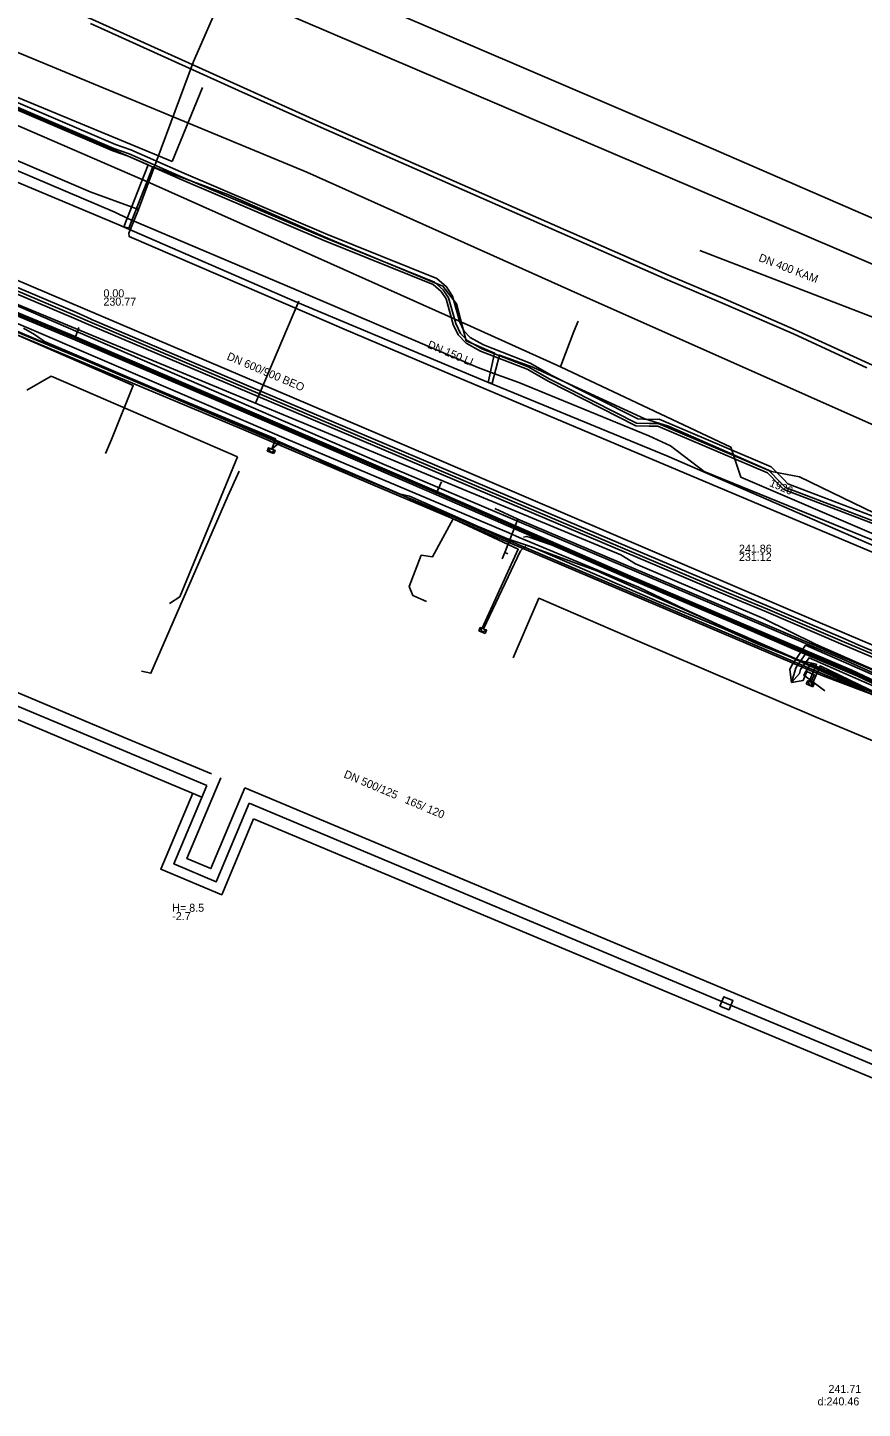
# Model space of a CAD drawing. Extents: x -596024 to -594475, y -1163820 to -1161957.
# Drawn here: x -594846.3 to -594762.9, y -1162272.9 to -1162134.9 of the extents above; entities that cross this region are included whole.
import ezdxf

# ---------------------------------------------------------------- set-up
doc = ezdxf.new("R2010")
doc.units = 0
for name, color, linetype in [('31', 7, 'Continuous'), ('Vrstva 1', 7, 'Continuous'), ('Vrstva 10', 7, 'Continuous'), ('Vrstva 12', 7, 'Continuous'), ('Vrstva 13', 7, 'Continuous'), ('Vrstva 15', 7, 'Continuous'), ('Vrstva 19', 7, 'Continuous'), ('Vrstva 29', 7, 'Continuous'), ('Vrstva 30', 7, 'Continuous'), ('Vrstva 31', 7, 'Continuous'), ('Vrstva 32', 7, 'Continuous'), ('Vrstva 4', 7, 'Continuous'), ('Vrstva 42', 7, 'Continuous'), ('Vrstva 43', 7, 'Continuous'), ('Vrstva 44', 7, 'Continuous'), ('Vrstva 55', 7, 'Continuous'), ('Vrstva 58', 7, 'Continuous'), ('Vrstva 9', 7, 'Continuous')]:
    doc.layers.add(name, color=color, linetype=linetype)

# ---------------------------------------------------------------- blocks, each defined once
blk = doc.blocks.new('NN630')
at = {"layer": '31'}
for points in [[(-0.003, -0.7), (-0.703, 0)], [(-0.703, -0.7), (-0.703, 0), (0.697, 0), (0.697, -0.7)], [(-0.003, -0.7), (0.697, 0)], [(-0.703, -0.7), (0.697, -0.7)]]:
    blk.add_lwpolyline(points, dxfattribs=at)

msp = doc.modelspace()

# ---------------------------------------------------------------- linework, layer by layer
at = {"layer": 'Vrstva 1'}
for p, q in [((-594843.968, -1162169.749), (-594846.419, -1162171.168)), ((-594825.36, -1162177.803), (-594843.968, -1162169.749))]:
    msp.add_line(p, q, dxfattribs=at)
msp.add_lwpolyline([(-594832.165, -1162192.488), (-594831.113, -1162191.802), (-594825.36, -1162177.803)], dxfattribs=at)
at = {"layer": 'Vrstva 10'}
for p, q in [((-594776.387, -1162191.706), (-594840.24, -1162164.594)), ((-594840.005, -1162164.042), (-594776.153, -1162191.154))]:
    msp.add_line(p, q, dxfattribs=at)
for points in [[(-594896.386, -1162140.192), (-594890.529, -1162142.591), (-594841.464, -1162163.403), (-594840.002, -1162164.043)], [(-594840.243, -1162164.592), (-594841.702, -1162163.954), (-594890.76, -1162143.145), (-594896.614, -1162140.748)], [(-594776.154, -1162191.153), (-594772.298, -1162192.772), (-594764.852, -1162195.956), (-594763.349, -1162196.593), (-594741.779, -1162205.699), (-594725.074, -1162212.755), (-594718.123, -1162215.684)], [(-594718.357, -1162216.236), (-594725.307, -1162213.307), (-594742.013, -1162206.252), (-594763.583, -1162197.146), (-594765.087, -1162196.508), (-594772.532, -1162193.325), (-594776.386, -1162191.707)]]:
    msp.add_lwpolyline(points, dxfattribs=at)
at = {"layer": 'Vrstva 12'}
for p, q in [((-594763.45, -1162200.98), (-594809.94, -1162181.2)), ((-594799.41, -1162185.89), (-594803.19, -1162184.29)), ((-594758.77, -1162202.76), (-594763.45, -1162200.98))]:
    msp.add_line(p, q, dxfattribs=at)
for points in [[(-594940.94, -1162120.86), (-594854.77, -1162157.03), (-594809.16, -1162176.45), (-594767.38, -1162194.31)], [(-594790.15, -1162162.04), (-594818.44, -1162149.36), (-594880.31, -1162123.7)], [(-594893.45, -1162145.88), (-594890.24, -1162143.96), (-594856.88, -1162158.62), (-594810.95, -1162178.49), (-594767.74, -1162196.85)], [(-594803.19, -1162184.29), (-594811.86, -1162180.6), (-594824.74, -1162175.13), (-594857.67, -1162161.32), (-594864.55, -1162157.96), (-594867.86, -1162156.76), (-594877.23, -1162152.88), (-594884.99, -1162149.57), (-594893.69, -1162145.86)], [(-594858.95, -1162161.12), (-594857.3, -1162161.09), (-594852.89, -1162163.06), (-594847.1, -1162165.75), (-594835.78, -1162170.7), (-594837.94, -1162176.09), (-594838.54, -1162177.47)], [(-594687.5, -1162206.1), (-594692.91, -1162203.71), (-594698.08, -1162200.54), (-594701.97, -1162199.62), (-594703.17, -1162199.89), (-594736.07, -1162186.08), (-594790.15, -1162162.04)], [(-594847.3, -1162165.3), (-594820.04, -1162176.91), (-594809.94, -1162181.2)], [(-594803.83, -1162184.02), (-594805.88, -1162187.81), (-594807.01, -1162187.65), (-594808.22, -1162190.77), (-594807.86, -1162191.69), (-594806.48, -1162192.28)], [(-594799.41, -1162185.89), (-594792.78, -1162188.71), (-594774.34, -1162196.54)], [(-594797.84, -1162197.92), (-594795.26, -1162191.95), (-594785.4, -1162196.2), (-594782.44, -1162197.47), (-594767.54, -1162203.83), (-594753.11, -1162209.88)], [(-594767.38, -1162194.31), (-594722.65, -1162213.34), (-594687.5, -1162228.11)], [(-594774.34, -1162196.54), (-594766.88, -1162199.71)], [(-594767.74, -1162196.85), (-594765.07, -1162197.98), (-594760.82, -1162199.87)], [(-594766.88, -1162199.71), (-594758.77, -1162202.76)]]:
    msp.add_lwpolyline(points, dxfattribs=at)
at = {"layer": 'Vrstva 13'}
for p, q in [((-594826.82, -1162131.55), (-594829.752, -1162138.302)), ((-594825.39, -1162131.442), (-594661.497, -1162201.455)), ((-594829.752, -1162138.302), (-594835.26, -1162153.09)), ((-594835.26, -1162153.09), (-594836.23, -1162155.443)), ((-594835.26, -1162153.09), (-594835.54, -1162152.99))]:
    msp.add_line(p, q, dxfattribs=at)
for points in [[(-595078.908, -1162012.46), (-595067.73, -1162017.42), (-595065.08, -1162018.44), (-594997.08, -1162047.37), (-594955.55, -1162065.41), (-594939.29, -1162072.9), (-594936.52, -1162074.16), (-594923.87, -1162075.93), (-594910.2, -1162085.83), (-594902.18, -1162091.86), (-594900.73, -1162093.05), (-594899.52, -1162093.99), (-594898.81, -1162094.53), (-594891.57, -1162097.97), (-594883.253, -1162101.678), (-594870.37, -1162107.41), (-594778.03, -1162146.97), (-594708.7, -1162177.08), (-594658.923, -1162198.2)], [(-594835.54, -1162152.99), (-594840.08, -1162151.33), (-594856.62, -1162144.26), (-594867.65, -1162139.6), (-594884.22, -1162132.62), (-594889.78, -1162130.42), (-594906.41, -1162123.67), (-594915.274, -1162120.08), (-594917.677, -1162119.138)], [(-594836.23, -1162155.443), (-594836.196, -1162155.782), (-594816.247, -1162164.384), (-594814.935, -1162164.957), (-594803.879, -1162169.64), (-594755.473, -1162190.086), (-594744.01, -1162194.87), (-594731.121, -1162200.339), (-594730.015, -1162200.811), (-594704.47, -1162211.75), (-594699.45, -1162213.94), (-594673.314, -1162225.133)], [(-594825.186, -1162179.233), (-594826.32, -1162181.76), (-594834.02, -1162199.45), (-594834.95, -1162199.24)]]:
    msp.add_lwpolyline(points, dxfattribs=at)
at = {"layer": 'Vrstva 19'}
for points in [[(-594695.25, -1162276.17), (-594690.21, -1162265.28), (-594680.2, -1162243.33), (-594679.351, -1162240.241), (-594678.82, -1162238.33), (-594678.078, -1162235.421), (-594674.9, -1162222.97), (-594673.86, -1162218.9), (-594682.15, -1162216.27), (-594693.73, -1162211.66), (-594707.83, -1162205.54), (-594713.34, -1162203.16), (-594714.6, -1162202.61), (-594730.47, -1162196.31), (-594740.5, -1162192.55), (-594751.07, -1162187.95), (-594753.63, -1162189.06), (-594775.09, -1162179.85), (-594776.07, -1162176.84), (-594793.1, -1162168.81), (-594802.09, -1162164.76), (-594816.08, -1162158.49), (-594834.13, -1162150.42), (-594853.67, -1162141.96)], [(-594793.1, -1162168.81), (-594792.98, -1162168.44), (-594791.75, -1162165.29), (-594791.34, -1162164.24)], [(-594797.35, -1162184.05), (-594799.66, -1162182.99)], [(-594797.35, -1162184.05), (-594798.67, -1162187.37)], [(-594685.55, -1162231.56), (-594692.94, -1162228.45), (-594699.49, -1162225.65), (-594749.98, -1162204.19), (-594785.76, -1162188.98), (-594797.35, -1162184.05)], [(-594798.67, -1162187.37), (-594798.92, -1162188.01)], [(-594798.67, -1162187.37), (-594798.35, -1162187.52)]]:
    msp.add_lwpolyline(points, dxfattribs=at)
at = {"layer": 'Vrstva 29'}
for p, q in [((-594837.17, -1162207.005), (-594856.116, -1162199.06)), ((-594828.438, -1162210.667), (-594837.17, -1162207.005)), ((-594776.519, -1162232.441), (-594824.195, -1162212.447)), ((-594727.603, -1162252.954), (-594776.519, -1162232.441))]:
    msp.add_line(p, q, dxfattribs=at)
msp.add_lwpolyline([(-594824.195, -1162212.447), (-594827.482, -1162220.285), (-594831.725, -1162218.506), (-594828.438, -1162210.667)], dxfattribs=at)
at = {"layer": 'Vrstva 30'}
for p, q in [((-594855.633, -1162197.907), (-594836.686, -1162205.853)), ((-594837.653, -1162208.158), (-594856.6, -1162200.213)), ((-594836.686, -1162205.853), (-594827.955, -1162209.514)), ((-594828.921, -1162211.82), (-594837.653, -1162208.158)), ((-594776.036, -1162231.288), (-594824.633, -1162210.908)), ((-594777.002, -1162233.594), (-594823.756, -1162213.987)), ((-594776.036, -1162231.288), (-594727.903, -1162251.472)), ((-594727.302, -1162254.435), (-594777.002, -1162233.594))]:
    msp.add_line(p, q, dxfattribs=at)
for points in [[(-594824.633, -1162210.908), (-594828.017, -1162218.976), (-594830.416, -1162217.97), (-594827.032, -1162209.901)], [(-594823.756, -1162213.987), (-594826.947, -1162221.594), (-594833.034, -1162219.042), (-594829.844, -1162211.433)]]:
    msp.add_lwpolyline(points, dxfattribs=at)
at = {"layer": 'Vrstva 31'}
msp.add_lwpolyline([(-594777.173, -1162232.709), (-594776.251, -1162233.095), (-594775.865, -1162232.173), (-594776.787, -1162231.787)], close=True, dxfattribs=at)
at = {"layer": 'Vrstva 42'}
for points in [[(-594913.634, -1162136.17), (-594910.427, -1162137.262), (-594908.781, -1162137.791), (-594896.855, -1162142.556), (-594879.396, -1162150.314), (-594861.905, -1162157.691), (-594841.61, -1162166.119), (-594824.059, -1162173.618), (-594805.561, -1162181.567), (-594805, -1162180.3)], [(-594918.39, -1162141.42), (-594917.656, -1162140.779), (-594916.29, -1162140.323), (-594915.023, -1162138.336), (-594914.181, -1162137.948), (-594900.083, -1162143.168), (-594886.163, -1162149.001), (-594869.698, -1162155.547), (-594853.08, -1162162.966), (-594846.011, -1162165.912), (-594834.439, -1162170.677), (-594821.566, -1162176.03), (-594821.941, -1162177.042), (-594821.122, -1162176.345), (-594809.258, -1162181.472), (-594797.324, -1162187.054), (-594800.93, -1162194.949), (-594800.802, -1162195.021)], [(-594841.6, -1162165.96), (-594861.847, -1162157.553)], [(-594861.789, -1162157.415), (-594841.589, -1162165.801), (-594841.55, -1162165.818), (-594841.22, -1162164.89)], [(-594846.747, -1162164.939), (-594845.647, -1162165.599), (-594844.657, -1162166.279), (-594834.137, -1162170.799), (-594824.337, -1162174.909), (-594818.247, -1162177.619), (-594816.857, -1162178.309), (-594810.187, -1162181.129), (-594809.187, -1162181.519), (-594808.187, -1162181.759), (-594801.327, -1162184.789), (-594798.287, -1162186.029), (-594795.887, -1162186.839), (-594783.207, -1162192.349), (-594776.677, -1162195.049), (-594773.287, -1162196.579), (-594770.317, -1162197.729), (-594767.767, -1162198.919), (-594763.837, -1162200.659), (-594758.837, -1162203.099)], [(-594841.22, -1162164.89), (-594841.6, -1162165.96)], [(-594841.22, -1162164.89), (-594841.55, -1162165.818), (-594823.941, -1162173.342), (-594805.527, -1162181.255), (-594786.096, -1162189.732), (-594763.998, -1162199.133), (-594752.438, -1162204.617), (-594739.102, -1162210.309), (-594723.16, -1162216.972), (-594709.798, -1162222.556), (-594699.416, -1162226.808), (-594686.936, -1162232.243), (-594670.535, -1162239.442), (-594642.912, -1162251.21), (-594626.307, -1162258.207), (-594595.818, -1162271.123), (-594582.146, -1162276.922), (-594568.678, -1162282.65), (-594548.298, -1162291.531), (-594530.464, -1162298.451), (-594511.972, -1162306.232), (-594493.611, -1162313.902), (-594475.47, -1162321.871)], [(-594805.5, -1162181.43), (-594824, -1162173.48), (-594841.6, -1162165.96)], [(-594805, -1162180.3), (-594805.561, -1162181.567), (-594805.473, -1162181.605), (-594786.214, -1162190.008), (-594764.122, -1162199.407), (-594752.562, -1162204.891), (-594739.218, -1162210.585), (-594723.276, -1162217.248), (-594709.912, -1162222.834), (-594699.532, -1162227.084), (-594687.056, -1162232.517), (-594670.655, -1162239.718), (-594643.03, -1162251.486), (-594626.423, -1162258.483), (-594595.936, -1162271.399), (-594582.264, -1162277.198), (-594568.796, -1162282.926), (-594548.412, -1162291.809), (-594530.576, -1162298.729), (-594512.088, -1162306.508), (-594493.729, -1162314.178), (-594475.47, -1162322.199)], [(-594805, -1162180.3), (-594805.5, -1162181.43)], [(-594475.47, -1162322.035), (-594492.486, -1162314.56), (-594509.999, -1162307.221), (-594528.715, -1162299.349), (-594548.355, -1162291.67), (-594568.737, -1162282.788), (-594582.205, -1162277.06), (-594595.877, -1162271.261), (-594626.365, -1162258.345), (-594642.971, -1162251.348), (-594670.595, -1162239.58), (-594686.996, -1162232.38), (-594699.474, -1162226.946), (-594709.855, -1162222.695), (-594723.218, -1162217.11), (-594739.16, -1162210.447), (-594752.5, -1162204.754), (-594764.06, -1162199.27), (-594786.155, -1162189.87), (-594805.5, -1162181.43)], [(-594615.74, -1162262.79), (-594624.65, -1162259.07), (-594637.95, -1162253.48), (-594653.13, -1162246.96), (-594666.17, -1162241.28), (-594679.92, -1162235.52), (-594687.43, -1162232.45), (-594694.39, -1162229.4), (-594701, -1162226.48), (-594711.77, -1162221.9), (-594718.09, -1162219.27), (-594728.65, -1162214.76), (-594737.08, -1162211.18), (-594746.93, -1162206.99), (-594753.92, -1162203.71), (-594761.99, -1162200.35), (-594768.71, -1162197.49), (-594777.63, -1162193.65), (-594785.3, -1162190.25), (-594792.89, -1162187), (-594796.23, -1162185.84), (-594796.51, -1162185.77), (-594796.81, -1162185.85)], [(-594719.13, -1162220.27), (-594734.71, -1162213.43), (-594756.68, -1162204.25), (-594759.04, -1162202.69), (-594761.37, -1162201.52), (-594767.166, -1162198.707), (-594767.895, -1162200.415), (-594768.078, -1162200.336), (-594768.262, -1162200.258), (-594767.529, -1162198.541), (-594769.39, -1162198.13), (-594789.46, -1162189.22), (-594796.506, -1162186.659), (-594797.09, -1162187.201), (-594800.802, -1162195.021)]]:
    msp.add_lwpolyline(points, dxfattribs=at)
at = {"layer": 'Vrstva 44'}
for points in [[(-594897.711, -1162113.224), (-594897.659, -1162112.443), (-594897.203, -1162111.73), (-594891.67, -1162114.27), (-594878.67, -1162119), (-594873.42, -1162120.84), (-594854.55, -1162127.94), (-594839.87, -1162134.11), (-594825.09, -1162140.78), (-594817.14, -1162144.35), (-594807.51, -1162148.58), (-594782.23, -1162159.7), (-594776.89, -1162161.97), (-594769.64, -1162165.13), (-594762.3, -1162168.5), (-594754.5, -1162172.04), (-594749.77, -1162173.9), (-594746.29, -1162175.24), (-594745.226, -1162175.919)], [(-594615.489, -1162264.329), (-594617.876, -1162263.185), (-594624.753, -1162260.392), (-594653.042, -1162248.004), (-594673.87, -1162239.439), (-594676.32, -1162238.996), (-594700.937, -1162228.271), (-594701.517, -1162227.634), (-594706.4, -1162225.55), (-594708.626, -1162224.544), (-594732.851, -1162213.96), (-594749.58, -1162206.904), (-594751.558, -1162206.159), (-594757.592, -1162203.739), (-594760.561, -1162201.965), (-594774.949, -1162195.637), (-594776.33, -1162195.028), (-594780.641, -1162193.061), (-594785.301, -1162190.858), (-594797.218, -1162185.869), (-594798.27, -1162185.406), (-594820.513, -1162176.019), (-594846.169, -1162165.001), (-594853.363, -1162161.962)]]:
    msp.add_lwpolyline(points, dxfattribs=at)
at = {"layer": 'Vrstva 55'}
for p, q in [((-594831.91, -1162148.3), (-594861.658, -1162135.956)), ((-594828.86, -1162140.91), (-594831.91, -1162148.3))]:
    msp.add_line(p, q, dxfattribs=at)
for points in [[(-594894.85, -1162143.56), (-594894.438, -1162142.612), (-594883.55, -1162147.55), (-594787.08, -1162187.61)], [(-594847.45, -1162142.93), (-594834.28, -1162148.64), (-594836.72, -1162154.83), (-594836.23, -1162154.97), (-594833.84, -1162148.83), (-594826.34, -1162151.6), (-594816.06, -1162156.09), (-594804.85, -1162160.76), (-594803.48, -1162162.52), (-594802.51, -1162166.22), (-594799.68, -1162167.44), (-594800.32, -1162170.37), (-594799.93, -1162170.46), (-594799.2, -1162167.64), (-594795.86, -1162168.85), (-594793.08, -1162170.15), (-594784.66, -1162174.02), (-594782.32, -1162174.75), (-594772.01, -1162179.28), (-594769.21, -1162179.82), (-594755.26, -1162186.57)], [(-594787.08, -1162187.61), (-594785.62, -1162188.51), (-594772.81, -1162193.98), (-594767.62, -1162196.54), (-594759.45, -1162200.13)], [(-594759.66, -1162200.58), (-594768.61, -1162196.65), (-594770.03, -1162198.71), (-594770.18, -1162199.06), (-594770.03, -1162200.37)], [(-594759.86, -1162201.04), (-594768.44, -1162197.27), (-594769.57, -1162198.92), (-594769.68, -1162199.27), (-594770.03, -1162200.37)], [(-594770.03, -1162200.37), (-594769.21, -1162199.47), (-594769.11, -1162199.08), (-594768.26, -1162197.9), (-594760.07, -1162201.49)], [(-594767.84, -1162200.82), (-594768.08, -1162200.34), (-594767.74, -1162199.59), (-594768.5, -1162199.28), (-594768.87, -1162200.17), (-594770.03, -1162200.37)], [(-594760.28, -1162201.95), (-594768.08, -1162198.52), (-594768.66, -1162199.36), (-594768.8, -1162199.64), (-594766.69, -1162201.2)]]:
    msp.add_lwpolyline(points, dxfattribs=at)
at = {"layer": 'Vrstva 58'}
for points in [[(-594750.57, -1162189.75), (-594752.65, -1162189.31), (-594754.53, -1162189.16), (-594778.76, -1162179.27), (-594782.11, -1162176.71), (-594784.28, -1162175.73), (-594797.27, -1162170.37), (-594799.77, -1162169.48), (-594801.35, -1162168.87), (-594819.51, -1162161.12), (-594836.31, -1162153.98), (-594837.62, -1162153.37), (-594855.8, -1162145.62), (-594871.48, -1162138.9), (-594872.81, -1162138.34), (-594881.54, -1162134.66)], [(-594762.484, -1162168.904), (-594769.821, -1162165.535), (-594777.066, -1162162.378), (-594782.406, -1162160.108), (-594807.689, -1162148.986), (-594817.32, -1162144.756), (-594825.272, -1162141.185), (-594840.047, -1162134.517)], [(-594857.695, -1162138.744), (-594837.816, -1162147.237), (-594836.288, -1162147.777), (-594831.005, -1162150.094), (-594816.812, -1162156.145), (-594805.821, -1162160.589), (-594805.022, -1162161.286), (-594804.534, -1162162.031), (-594803.809, -1162164.583), (-594803.321, -1162165.633), (-594802.533, -1162166.442), (-594801.084, -1162167.26), (-594796.434, -1162169.06), (-594794.276, -1162170.294), (-594785.559, -1162174.702), (-594784.233, -1162174.765), (-594783.381, -1162174.746), (-594772.433, -1162179.403), (-594771.26, -1162180.605), (-594770.779, -1162181.097), (-594755.261, -1162187.025)], [(-594857.59, -1162138.5), (-594837.72, -1162146.99), (-594836.19, -1162147.53), (-594830.9, -1162149.85), (-594816.71, -1162155.9), (-594805.68, -1162160.36), (-594804.82, -1162161.11), (-594804.29, -1162161.92), (-594803.56, -1162164.49), (-594803.1, -1162165.48), (-594802.37, -1162166.23), (-594800.97, -1162167.02), (-594796.32, -1162168.82), (-594794.15, -1162170.06), (-594785.49, -1162174.44), (-594784.23, -1162174.5), (-594783.33, -1162174.48), (-594772.28, -1162179.18), (-594771.07, -1162180.42), (-594770.63, -1162180.87), (-594755.16, -1162186.78)], [(-594857.59, -1162138.5), (-594837.72, -1162146.99), (-594836.19, -1162147.53), (-594830.9, -1162149.85), (-594816.71, -1162155.9), (-594805.68, -1162160.36), (-594804.82, -1162161.11), (-594804.29, -1162161.92), (-594803.56, -1162164.49), (-594803.1, -1162165.48), (-594802.37, -1162166.23), (-594800.97, -1162167.02), (-594796.32, -1162168.82), (-594794.15, -1162170.06), (-594785.49, -1162174.44), (-594784.23, -1162174.5), (-594783.33, -1162174.48), (-594772.28, -1162179.18), (-594771.07, -1162180.42), (-594770.63, -1162180.87), (-594755.16, -1162186.78)], [(-594754.999, -1162186.388), (-594770.392, -1162180.507), (-594770.767, -1162180.124), (-594772.036, -1162178.823), (-594783.248, -1162174.054), (-594784.239, -1162174.076), (-594785.38, -1162174.022), (-594793.949, -1162169.687), (-594796.138, -1162168.437), (-594800.789, -1162166.636), (-594802.109, -1162165.891), (-594802.747, -1162165.236), (-594803.162, -1162164.342), (-594803.901, -1162161.742), (-594804.498, -1162160.829), (-594805.455, -1162159.994), (-594816.548, -1162155.509), (-594830.732, -1162149.462), (-594836.034, -1162147.136), (-594837.566, -1162146.596), (-594857.422, -1162138.112)], [(-594855.8, -1162145.62), (-594837.62, -1162153.37), (-594836.31, -1162153.98), (-594819.51, -1162161.12), (-594801.35, -1162168.87), (-594799.77, -1162169.48), (-594797.27, -1162170.37), (-594784.28, -1162175.73), (-594782.11, -1162176.71), (-594778.76, -1162179.27), (-594754.53, -1162189.16), (-594752.65, -1162189.31), (-594750.57, -1162189.75), (-594747.53, -1162190.99), (-594651.85, -1162230.77), (-594634.34, -1162238.31), (-594628.08, -1162237.31), (-594627.27, -1162237.69), (-594626.17, -1162238.17), (-594617.89, -1162242.16), (-594607.87, -1162246.62)], [(-594855.521, -1162146.975), (-594837.445, -1162154.525), (-594819.368, -1162162.393), (-594800.867, -1162170.155), (-594782.472, -1162177.705), (-594753.124, -1162190.465), (-594723.671, -1162201.842), (-594694.961, -1162212.9), (-594661.467, -1162226.404), (-594631.163, -1162239.589), (-594604.155, -1162251.18), (-594572.468, -1162264.684), (-594547.693, -1162277.762), (-594525.576, -1162287.119), (-594507.394, -1162294.988), (-594488.786, -1162302.856), (-594475.47, -1162308.493)], [(-594823.567, -1162172.461), (-594819.247, -1162162.264)]]:
    msp.add_lwpolyline(points, dxfattribs=at)
at = {"layer": 'Vrstva 9'}
for p, q in [((-594779.17, -1162157.187), (-594756.599, -1162165.895)), ((-594776.27, -1162191.43), (-594840.122, -1162164.318))]:
    msp.add_line(p, q, dxfattribs=at)
for points in [[(-594840.122, -1162164.318), (-594841.583, -1162163.678), (-594890.644, -1162142.868), (-594896.5, -1162140.47)], [(-594718.24, -1162215.96), (-594725.191, -1162213.031), (-594741.896, -1162205.976), (-594763.466, -1162196.87), (-594764.969, -1162196.232), (-594772.415, -1162193.048), (-594776.27, -1162191.43)]]:
    msp.add_lwpolyline(points, dxfattribs=at)

# ---------------------------------------------------------------- block references
at = {"layer": 'Vrstva 43', "yscale": 0.5}
for p, xscale, rotation in [((-594821.94, -1162177.041), 0.49999999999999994, -21.00000000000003), ((-594800.802, -1162195.021), 0.5, -23.00000000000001), ((-594768.078, -1162200.336), 0.5, -23.00000000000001)]:
    msp.add_blockref('NN630', p, dxfattribs=dict(at, xscale=xscale, rotation=rotation))

# ---------------------------------------------------------------- texts
at = {"layer": 'Vrstva 12'}
for s, rotation, p in [('DN 400 KAM', 338.90418, (-594773.369, -1162158.216)), ('DN 600/900 BEO', 336.99344, (-594826.498, -1162168.056))]:
    msp.add_text(s, height=0.8, rotation=rotation, dxfattribs=at).set_placement(p)
for s, p in [('0.00', (-594838.762, -1162161.871)), ('230.77', (-594838.762, -1162162.703)), ('241.86', (-594775.27, -1162187.398)), ('231.12', (-594775.27, -1162188.23))]:
    msp.add_text(s, height=0.8, dxfattribs=at).set_placement(p)
at = {"layer": 'Vrstva 15'}
for s, p in [('DN 150 LI', (-594806.455, -1162166.886)), ('1926', (-594772.29, -1162180.711))]:
    msp.add_text(s, height=0.8, rotation=337.07107, dxfattribs=at).set_placement(p)
at = {"layer": 'Vrstva 32'}
msp.add_text('DN 500/125   165/ 120', height=0.8, rotation=337.24297, dxfattribs=at).set_placement((-594814.815, -1162209.831))
for s, p in [('H= 8.5  ', (-594831.885, -1162223.288)), ('-2.7', (-594831.885, -1162224.12))]:
    msp.add_text(s, height=0.8, dxfattribs=at).set_placement(p)
at = {"layer": 'Vrstva 4'}
for s, p in [('241.71', (-594766.324, -1162271.383)), ('d:240.46', (-594767.412, -1162272.631))]:
    msp.add_text(s, height=0.8, dxfattribs=at).set_placement(p)

doc.saveas('drawing.dxf')
